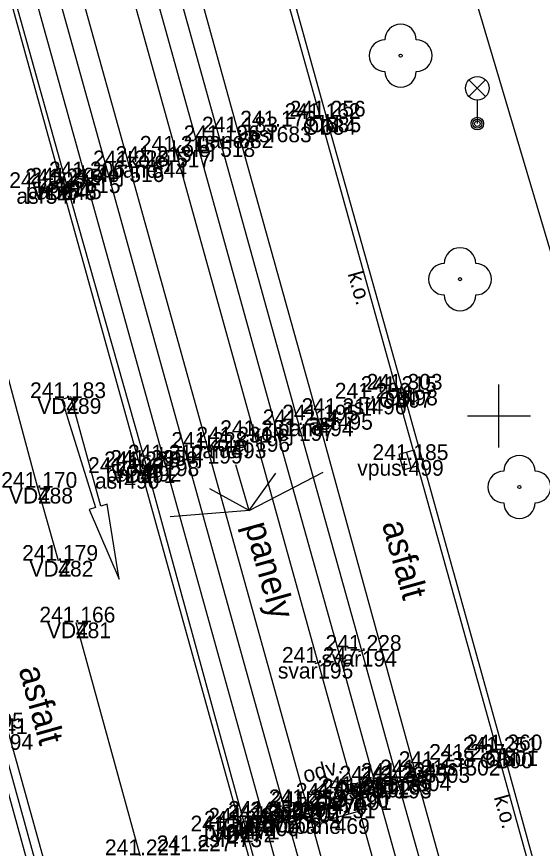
# Model space of a CAD drawing. Extents: x -599098 to -598820, y -1159597 to -1158744.
# Drawn here: x -598915.35 to -598898.62, y -1159313.74 to -1159287.31 of the extents above; entities that cross this region are included whole.
import ezdxf

# ---------------------------------------------------------------- set-up
doc = ezdxf.new("R2010")
doc.units = 0
for name, color, linetype in [('body', 7, 'Continuous'), ('dešťové vpusti šachty', 7, 'Continuous'), ('druh pozemku stromy', 7, 'Continuous'), ('hektometrická síť', 7, 'Continuous'), ('kresba', 7, 'Continuous'), ('kódy bodů', 7, 'Continuous'), ('popisy', 7, 'Continuous'), ('tram_detaily', 7, 'Continuous'), ('tram_koleje', 7, 'Continuous'), ('tram_odvodňovač', 7, 'Continuous'), ('tram_osa', 7, 'Continuous'), ('vodorovné dopravní značení_bílé', 7, 'Continuous'), ('výšky bodů', 7, 'Continuous'), ('značky IS', 7, 'Continuous'), ('čísla bodů', 7, 'Continuous')]:
    doc.layers.add(name, color=color, linetype=linetype)

msp = doc.modelspace()

# ---------------------------------------------------------------- linework, layer by layer
at = {"layer": 'body'}
for p, q in [((-598905.668, -1159290.562), (-598905.668, -1159290.562)), ((-598905.5, -1159290.485), (-598905.5, -1159290.485)), ((-598907.074, -1159290.802), (-598907.074, -1159290.802)), ((-598908.297, -1159290.99), (-598908.297, -1159290.99)), ((-598908.872, -1159291.269), (-598908.872, -1159291.269)), ((-598910.273, -1159291.602), (-598910.273, -1159291.602)), ((-598911.046, -1159291.929), (-598911.046, -1159291.929)), ((-598911.762, -1159292.066), (-598911.762, -1159292.066)), ((-598913.156, -1159292.417), (-598913.156, -1159292.417)), ((-598914.42, -1159292.758), (-598914.42, -1159292.758)), ((-598913.918, -1159292.641), (-598913.918, -1159292.641)), ((-598913.756, -1159292.612), (-598913.756, -1159292.612)), ((-598903.249, -1159299.238), (-598903.249, -1159299.238)), ((-598903.061, -1159299.165), (-598903.061, -1159299.165)), ((-598913.766, -1159299.434), (-598913.766, -1159299.434)), ((-598904.058, -1159299.45), (-598904.058, -1159299.45)), ((-598905.129, -1159299.938), (-598905.129, -1159299.938)), ((-598905.744, -1159300.144), (-598905.744, -1159300.144)), ((-598906.364, -1159300.294), (-598906.364, -1159300.294)), ((-598907.762, -1159300.639), (-598907.762, -1159300.639)), ((-598908.518, -1159300.847), (-598908.518, -1159300.847)), ((-598909.272, -1159301.015), (-598909.272, -1159301.015)), ((-598910.652, -1159301.413), (-598910.652, -1159301.413)), ((-598902.873, -1159301.401), (-598902.873, -1159301.401)), ((-598911.411, -1159301.631), (-598911.411, -1159301.631)), ((-598911.218, -1159301.586), (-598911.218, -1159301.586)), ((-598911.92, -1159301.812), (-598911.92, -1159301.812)), ((-598914.669, -1159302.285), (-598914.669, -1159302.285)), ((-598914.019, -1159304.606), (-598914.019, -1159304.606)), ((-598913.461, -1159306.565), (-598913.461, -1159306.565)), ((-598904.364, -1159307.465), (-598904.364, -1159307.465)), ((-598905.752, -1159307.846), (-598905.752, -1159307.846)), ((-598900.042, -1159310.7), (-598900.042, -1159310.7)), ((-598899.87, -1159310.628), (-598899.87, -1159310.628)), ((-598901.068, -1159310.93), (-598901.068, -1159310.93)), ((-598902.036, -1159311.16), (-598902.036, -1159311.16)), ((-598903.235, -1159311.533), (-598903.235, -1159311.533)), ((-598902.633, -1159311.426), (-598902.633, -1159311.426)), ((-598903.922, -1159311.624), (-598903.922, -1159311.624)), ((-598903.26, -1159311.655), (-598903.26, -1159311.655)), ((-598904.611, -1159311.955), (-598904.611, -1159311.955)), ((-598904.53, -1159312.027), (-598904.53, -1159312.027)), ((-598906.171, -1159312.373), (-598906.171, -1159312.373)), ((-598905.311, -1159312.167), (-598905.311, -1159312.167)), ((-598906.097, -1159312.431), (-598906.097, -1159312.431)), ((-598907.473, -1159312.856), (-598907.473, -1159312.856)), ((-598907.449, -1159312.74), (-598907.449, -1159312.74)), ((-598906.763, -1159312.764), (-598906.763, -1159312.764)), ((-598905.227, -1159312.786), (-598905.227, -1159312.786)), ((-598908.235, -1159313.053), (-598908.235, -1159313.053)), ((-598908.097, -1159312.96), (-598908.097, -1159312.96)), ((-598908.654, -1159313.206), (-598908.654, -1159313.206))]:
    msp.add_line(p, q, dxfattribs=at)
at = {"layer": 'dešťové vpusti šachty'}
msp.add_line((-598902.94, -1159301.16), (-598902.806, -1159301.642), dxfattribs=at)
msp.add_lwpolyline([(-598903.181, -1159301.227), (-598903.047, -1159301.709), (-598902.565, -1159301.575), (-598902.699, -1159301.093)], close=True, dxfattribs=at)
at = {"layer": 'druh pozemku stromy'}
for centre in [(-598903.13, -1159288.55), (-598901.241, -1159295.655), (-598899.35, -1159302.26)]:
    msp.add_circle(centre, 0.05, dxfattribs=at)
for centre, start, end in [((-598903.13, -1159288.05), 0, 180), ((-598903.63, -1159288.55), 90, 270), ((-598902.63, -1159288.55), 270, 90), ((-598903.13, -1159289.05), 180, 0), ((-598901.241, -1159295.155), 0, 180), ((-598901.741, -1159295.655), 90, 270), ((-598900.741, -1159295.655), 270, 90), ((-598901.241, -1159296.155), 180, 0), ((-598899.35, -1159301.76), 0, 180), ((-598899.85, -1159302.26), 90, 270), ((-598898.85, -1159302.26), 270, 90), ((-598899.35, -1159302.76), 180, 0)]:
    msp.add_arc(centre, 0.5, start, end, dxfattribs=at)
at = {"layer": 'hektometrická síť'}
for p, q in [((-598900, -1159301), (-598900, -1159299)), ((-598901, -1159300), (-598899, -1159300))]:
    msp.add_line(p, q, dxfattribs=at)
at = {"layer": 'kresba'}
for p, q in [((-598911.494, -1159279.482), (-598908.297, -1159290.99)), ((-598908.458, -1159279.83), (-598905.5, -1159290.485)), ((-598905.668, -1159290.562), (-598908.653, -1159279.883)), ((-598913.756, -1159292.612), (-598916.958, -1159281.216)), ((-598886.374, -1159335.219), (-598901.781, -1159283.233)), ((-598905.668, -1159290.562), (-598903.249, -1159299.238)), ((-598903.061, -1159299.165), (-598905.5, -1159290.485)), ((-598908.297, -1159290.99), (-598905.744, -1159300.144)), ((-598911.218, -1159301.586), (-598913.756, -1159292.612)), ((-598903.249, -1159299.238), (-598900.042, -1159310.7)), ((-598899.87, -1159310.628), (-598903.061, -1159299.165)), ((-598905.744, -1159300.144), (-598902.633, -1159311.426)), ((-598908.097, -1159312.96), (-598911.218, -1159301.586)), ((-598914.583, -1159314.746), (-598917.747, -1159303.344)), ((-598914.311, -1159314.687), (-598917.507, -1159303.273)), ((-598918.009, -1159303.387), (-598914.822, -1159314.83)), ((-598900.042, -1159310.7), (-598897.993, -1159318.081)), ((-598897.819, -1159318.019), (-598899.87, -1159310.628)), ((-598902.633, -1159311.426), (-598900.571, -1159318.825)), ((-598904.44, -1159312.566), (-598905.942, -1159312.985)), ((-598906.048, -1159320.529), (-598908.097, -1159312.96))]:
    msp.add_line(p, q, dxfattribs=at)
at = {"layer": 'popisy'}
for q in [(-598908.37, -1159301.559), (-598905.595, -1159301.793), (-598907.102, -1159301.816), (-598909.198, -1159302.321), (-598910.464, -1159303.211)]:
    msp.add_line((-598907.952, -1159303.011), q, dxfattribs=at)
at = {"layer": 'tram_detaily'}
for p, q in [((-598904.461, -1159307.492), (-598904.267, -1159307.438)), ((-598905.848, -1159307.873), (-598905.655, -1159307.819))]:
    msp.add_line(p, q, dxfattribs=at)
at = {"layer": 'tram_koleje'}
for p, q in [((-598912.08, -1159279.752), (-598908.872, -1159291.269)), ((-598910.273, -1159291.602), (-598913.47, -1159280.118)), ((-598914.987, -1159280.5), (-598911.762, -1159292.066)), ((-598913.156, -1159292.417), (-598916.402, -1159280.766)), ((-598908.872, -1159291.269), (-598906.364, -1159300.294)), ((-598907.762, -1159300.639), (-598910.273, -1159291.602)), ((-598911.762, -1159292.066), (-598909.272, -1159301.015)), ((-598910.652, -1159301.413), (-598913.156, -1159292.417)), ((-598904.364, -1159307.465), (-598906.364, -1159300.294)), ((-598905.752, -1159307.846), (-598907.762, -1159300.639)), ((-598906.097, -1159312.431), (-598909.272, -1159301.015)), ((-598910.652, -1159301.413), (-598907.473, -1159312.856)), ((-598903.235, -1159311.533), (-598904.364, -1159307.465)), ((-598905.752, -1159307.846), (-598904.611, -1159311.955)), ((-598901.113, -1159319.147), (-598903.235, -1159311.533)), ((-598904.611, -1159311.955), (-598902.511, -1159319.493)), ((-598904.016, -1159319.897), (-598906.097, -1159312.431)), ((-598907.473, -1159312.856), (-598905.418, -1159320.232))]:
    msp.add_line(p, q, dxfattribs=at)
at = {"layer": 'tram_odvodňovač'}
for p, q in [((-598905.463, -1159311.565), (-598906.511, -1159312.594)), ((-598905.463, -1159311.565), (-598904.206, -1159311.835)), ((-598903.32, -1159311.447), (-598904.59, -1159311.819)), ((-598903.26, -1159311.655), (-598903.32, -1159311.447)), ((-598904.59, -1159311.819), (-598904.53, -1159312.027)), ((-598904.53, -1159312.027), (-598903.26, -1159311.655)), ((-598907.449, -1159312.74), (-598906.171, -1159312.373)), ((-598906.171, -1159312.373), (-598906.112, -1159312.577)), ((-598906.112, -1159312.577), (-598907.39, -1159312.944)), ((-598907.39, -1159312.944), (-598907.449, -1159312.74))]:
    msp.add_line(p, q, dxfattribs=at)
at = {"layer": 'tram_osa'}
for points in [[(-598899.092, -1159329.068), (-598899.795, -1159326.546), (-598900.414, -1159324.33), (-598901.812, -1159319.32), (-598903.923, -1159311.744), (-598905.058, -1159307.655), (-598907.063, -1159300.466), (-598909.572, -1159291.435), (-598912.775, -1159279.935)], [(-598915.694, -1159280.633), (-598912.459, -1159292.241), (-598909.962, -1159301.214), (-598906.785, -1159312.643), (-598904.717, -1159320.064), (-598903.303, -1159325.131), (-598902.718, -1159327.242), (-598901.994, -1159329.852)]]:
    msp.add_lwpolyline(points, dxfattribs=at)
at = {"layer": 'vodorovné dopravní značení_bílé'}
for p, q in [((-598913.622, -1159299.392), (-598913.766, -1159299.434)), ((-598912.668, -1159302.864), (-598913.622, -1159299.392)), ((-598913.766, -1159299.434), (-598913.91, -1159299.476)), ((-598913.91, -1159299.476), (-598912.841, -1159302.914)), ((-598912.466, -1159302.805), (-598912.668, -1159302.864)), ((-598912.08, -1159305.192), (-598912.466, -1159302.805)), ((-598912.841, -1159302.914), (-598913.042, -1159302.973)), ((-598913.042, -1159302.973), (-598912.08, -1159305.192))]:
    msp.add_line(p, q, dxfattribs=at)
for points in [[(-598943.582, -1159185.946), (-598942.505, -1159190.025), (-598939.306, -1159201.419), (-598936.254, -1159212.528), (-598933.072, -1159223.855), (-598929.939, -1159234.979), (-598926.778, -1159246.583), (-598923.663, -1159257.689), (-598920.565, -1159268.775), (-598917.074, -1159281.27), (-598913.918, -1159292.641), (-598911.411, -1159301.631), (-598908.235, -1159313.053), (-598906.136, -1159320.564), (-598903.467, -1159330.193), (-598901.88, -1159336.11), (-598901.065, -1159339.223)], [(-598914.019, -1159304.606), (-598914.669, -1159302.285), (-598917.056, -1159293.452), (-598920.249, -1159282.127), (-598923.668, -1159269.63), (-598923.907, -1159268.746)], [(-598913.461, -1159306.565), (-598911.429, -1159313.961), (-598909.401, -1159321.309), (-598906.683, -1159331.07), (-598905.08, -1159336.934), (-598904.173, -1159340.046)]]:
    msp.add_lwpolyline(points, dxfattribs=at)
at = {"layer": 'značky IS'}
for p, q in [((-598900.955, -1159289.85), (-598900.425, -1159289.32)), ((-598900.955, -1159289.32), (-598900.425, -1159289.85)), ((-598900.69, -1159289.96), (-598900.69, -1159290.71))]:
    msp.add_line(p, q, dxfattribs=at)
for centre, radius in [((-598900.69, -1159289.585), 0.375), ((-598900.69, -1159290.71), 0.2), ((-598900.69, -1159290.71), 0.145), ((-598900.69, -1159290.71), 0.0876)]:
    msp.add_circle(centre, radius, dxfattribs=at)

# ---------------------------------------------------------------- texts
at = {"layer": 'kódy bodů'}
for s, p in [('OD', (-598906.24, -1159291.062)), ('ON', (-598906.07, -1159290.985)), ('asf', (-598908.007, -1159291.302)), ('pane', (-598909.587, -1159291.49)), ('kolej', (-598910.412, -1159291.769)), ('kolej', (-598911.813, -1159292.102)), ('kolej', (-598913.302, -1159292.566)), ('pane', (-598912.336, -1159292.429)), ('kolej', (-598914.696, -1159292.917)), ('asf', (-598915.353, -1159293.258)), ('pane', (-598915.046, -1159293.112)), ('VDZ', (-598914.838, -1159293.141)), ('OD', (-598903.821, -1159299.738)), ('ON', (-598903.631, -1159299.665)), ('VDZ', (-598914.686, -1159299.934)), ('asf', (-598904.991, -1159299.95)), ('asf', (-598906.062, -1159300.438)), ('kolej', (-598907.904, -1159300.794)), ('pane', (-598907.034, -1159300.644)), ('kolej', (-598909.302, -1159301.139)), ('kolej', (-598910.812, -1159301.515)), ('pane', (-598909.808, -1159301.347)), ('kolej', (-598912.192, -1159301.913)), ('vpust', (-598904.508, -1159301.901)), ('asf', (-598912.853, -1159302.312)), ('pane', (-598912.508, -1159302.086)), ('VDZ', (-598912.331, -1159302.131)), ('VDZ', (-598915.589, -1159302.785)), ('VDZ', (-598914.939, -1159305.106)), ('VDZ', (-598914.381, -1159307.065)), ('svar', (-598905.647, -1159307.965)), ('svar', (-598907.035, -1159308.346)), ('OD', (-598900.614, -1159311.2)), ('ON', (-598900.44, -1159311.128)), ('asf', (-598902.001, -1159311.43)), ('asf', (-598902.969, -1159311.66)), ('kolej', (-598904.775, -1159312.033)), ('pane', (-598903.923, -1159311.926)), ('Odvo', (-598905.24, -1159312.124)), ('Odvo', (-598904.578, -1159312.155)), ('kolej', (-598906.151, -1159312.455)), ('Odvo', (-598905.848, -1159312.527)), ('Odvo', (-598907.489, -1159312.873)), ('pane', (-598906.601, -1159312.667)), ('kolej', (-598907.637, -1159312.931)), ('kolej', (-598909.013, -1159313.356)), ('Odvo', (-598908.767, -1159313.24)), ('Odvo', (-598908.081, -1159313.264)), ('pane', (-598906.517, -1159313.286)), ('pane', (-598909.387, -1159313.46)), ('VDZ', (-598909.155, -1159313.553)), ('asf', (-598909.587, -1159313.706))]:
    msp.add_text(s, height=0.5, dxfattribs=at).set_placement(p)
at = {"layer": 'popisy'}
for s, height, rotation, p in [('k.o.', 0.5, 285.5793, (-598904.816, -1159295.48)), ('panely', 0.8, 285.5422, (-598908.096, -1159303.482)), ('asfalt', 0.8, 285.5601, (-598903.728, -1159303.431)), ('asfalt', 0.8, 285.5601, (-598915.289, -1159308.049)), ('k.o.', 0.5, 285.5149, (-598900.167, -1159312.119))]:
    msp.add_text(s, height=height, rotation=rotation, dxfattribs=at).set_placement(p)
at = {"layer": 'tram_odvodňovač'}
msp.add_text('odv.', height=0.5, rotation=15.0184, dxfattribs=at).set_placement((-598906.162, -1159311.666))
at = {"layer": 'výšky bodů'}
for s, p in [('241.162', (-598906.82, -1159290.562)), ('241.256', (-598906.66, -1159290.485)), ('241.176', (-598908.234, -1159290.802)), ('241.183', (-598909.449, -1159290.99)), ('241.196', (-598910.032, -1159291.269)), ('241.218', (-598911.425, -1159291.602)), ('241.213', (-598912.198, -1159291.929)), ('241.228', (-598912.914, -1159292.066)), ('241.206', (-598914.316, -1159292.417)), ('241.206', (-598915.58, -1159292.758)), ('241.215', (-598915.07, -1159292.641)), ('241.204', (-598914.908, -1159292.612)), ('241.215', (-598904.401, -1159299.238)), ('241.303', (-598904.213, -1159299.165)), ('241.183', (-598914.918, -1159299.434)), ('241.200', (-598905.224, -1159299.45)), ('241.195', (-598906.896, -1159300.144)), ('241.214', (-598906.281, -1159299.938)), ('241.214', (-598907.516, -1159300.294)), ('241.231', (-598908.87, -1159300.639)), ('241.231', (-598909.626, -1159300.847)), ('241.228', (-598910.424, -1159301.015)), ('241.212', (-598911.804, -1159301.413)), ('241.185', (-598904.025, -1159301.401)), ('241.225', (-598912.563, -1159301.631)), ('241.235', (-598912.37, -1159301.586)), ('241.199', (-598913.072, -1159301.812)), ('241.170', (-598915.835, -1159302.285)), ('241.179', (-598915.171, -1159304.606)), ('241.166', (-598914.621, -1159306.565)), ('241.228', (-598905.516, -1159307.465)), ('241.247', (-598906.904, -1159307.846)), ('241.241', (-598917.416, -1159310.112)), ('241.251', (-598901.15, -1159310.7)), ('241.360', (-598901.036, -1159310.628)), ('241.237', (-598902.22, -1159310.93)), ('241.238', (-598903.188, -1159311.16)), ('241.234', (-598904.387, -1159311.533)), ('241.215', (-598903.785, -1159311.426)), ('241.243', (-598905.074, -1159311.624)), ('241.238', (-598904.412, -1159311.655)), ('241.248', (-598905.763, -1159311.955)), ('241.251', (-598905.638, -1159312.027)), ('241.254', (-598906.463, -1159312.167)), ('241.259', (-598907.323, -1159312.373)), ('241.253', (-598907.249, -1159312.431)), ('241.239', (-598908.625, -1159312.856)), ('241.250', (-598908.615, -1159312.74)), ('241.259', (-598907.915, -1159312.764)), ('241.251', (-598906.335, -1159312.786)), ('241.243', (-598909.387, -1159313.053)), ('241.229', (-598909.249, -1159312.96)), ('241.236', (-598909.814, -1159313.206)), ('241.227', (-598910.893, -1159313.834)), ('241.221', (-598912.537, -1159313.961))]:
    msp.add_text(s, height=0.5, dxfattribs=at).set_placement(p)
at = {"layer": 'čísla bodů'}
for s, p in [('684', (-598905.668, -1159291.062)), ('685', (-598905.5, -1159290.985)), ('683', (-598907.074, -1159291.302)), ('682', (-598908.297, -1159291.49)), ('518', (-598908.872, -1159291.769)), ('517', (-598910.273, -1159292.102)), ('544', (-598911.046, -1159292.429)), ('516', (-598911.762, -1159292.566)), ('515', (-598913.156, -1159292.917)), ('547', (-598914.42, -1159293.258)), ('546', (-598913.918, -1159293.141)), ('545', (-598913.756, -1159293.112)), ('497', (-598903.249, -1159299.738)), ('498', (-598903.061, -1159299.665)), ('489', (-598913.766, -1159299.934)), ('496', (-598904.058, -1159299.95)), ('495', (-598905.129, -1159300.438)), ('494', (-598905.744, -1159300.644)), ('197', (-598906.364, -1159300.794)), ('196', (-598907.762, -1159301.139)), ('199', (-598909.272, -1159301.515)), ('493', (-598908.518, -1159301.347)), ('198', (-598910.652, -1159301.913)), ('499', (-598902.873, -1159301.901)), ('491', (-598911.411, -1159302.131)), ('492', (-598911.218, -1159302.086)), ('490', (-598911.92, -1159302.312)), ('488', (-598914.669, -1159302.785)), ('482', (-598914.019, -1159305.106)), ('481', (-598913.461, -1159307.065)), ('194', (-598904.364, -1159307.965)), ('195', (-598905.752, -1159308.346)), ('1995', (-598916.604, -1159309.934)), ('1994', (-598916.308, -1159310.612)), ('500', (-598900.042, -1159311.2)), ('501', (-598899.87, -1159311.128)), ('502', (-598901.068, -1159311.43)), ('503', (-598902.036, -1159311.66)), ('189', (-598903.235, -1159312.033)), ('504', (-598902.633, -1159311.926)), ('192', (-598903.922, -1159312.124)), ('193', (-598903.26, -1159312.155)), ('190', (-598904.611, -1159312.455)), ('191', (-598904.53, -1159312.527)), ('202', (-598906.171, -1159312.873)), ('470', (-598905.311, -1159312.667)), ('201', (-598906.097, -1159312.931)), ('200', (-598907.473, -1159313.356)), ('204', (-598907.449, -1159313.24)), ('203', (-598906.763, -1159313.264)), ('469', (-598905.227, -1159313.286)), ('472', (-598908.235, -1159313.553)), ('471', (-598908.097, -1159313.46)), ('473', (-598908.654, -1159313.706))]:
    msp.add_text(s, height=0.5, dxfattribs=at).set_placement(p)

doc.saveas('drawing.dxf')
